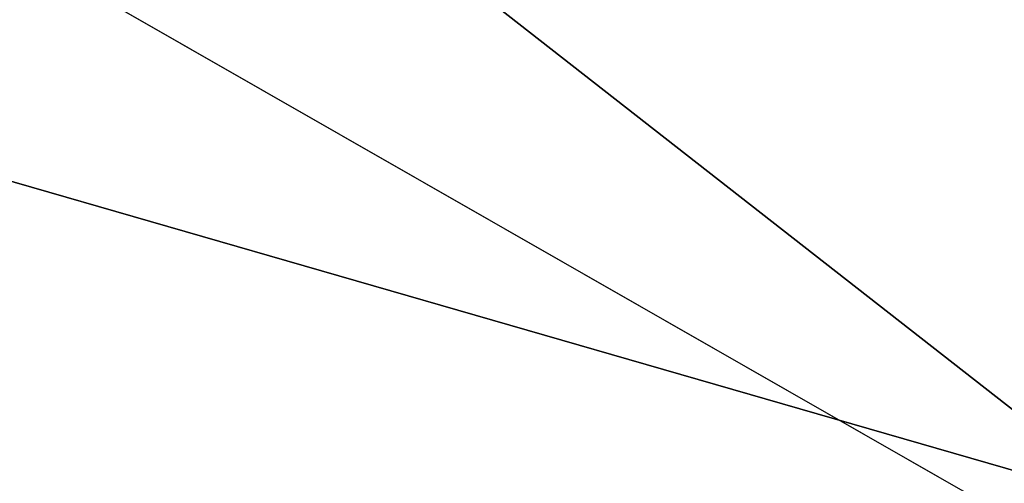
# Model space of a CAD drawing. Extents: x -252 to 252, y -10 to 1339.
# Tile 441 of 656: x 4.899 to 5.607, y 100.093 to 100.426. Entities that reach past the tile are written whole.
import ezdxf

# ---------------------------------------------------------------- set-up
doc = ezdxf.new("R2010")
doc.units = 0
doc.header["$LTSCALE"] = 52.148148
for name, color, linetype in [('112', 7, 'CONTINUOUS'), ('2788', 7, 'CONTINUOUS'), ('2789', 7, 'CONTINUOUS'), ('2808', 7, 'CONTINUOUS'), ('3663', 7, 'CONTINUOUS')]:
    doc.layers.add(name, color=color, linetype=linetype)

msp = doc.modelspace()

# ---------------------------------------------------------------- linework, layer by layer
at = {"layer": '112', "color": 7, "linetype": 'CONTINUOUS'}
for points in [[(-60, 97.03436, -8.89919), (-60, 103.5, -11), (90.15, 97.03436, -8.89919), (-60, 97.03436, -8.89919)], [(90.15, 103.5, 11), (-60, 97.03436, 8.89919), (90.15, 97.03436, 8.89919), (90.15, 103.5, 11)], [(90.15, 103.5, 11), (-60, 103.5, 11), (-60, 97.03436, 8.89919), (90.15, 103.5, 11)], [(-60, 103.5, -11), (90.15, 103.5, -11), (90.15, 97.03436, -8.89919), (-60, 103.5, -11)]]:
    msp.add_3dface(points, dxfattribs=at)
at = {"layer": '2788', "color": 7, "linetype": 'CONTINUOUS'}
for points in [[(5.03504, 101.54587, -68.5), (7.82212, 99.46474, -68.5), (2.43518, 101.01916, -68.5), (5.03504, 101.54587, -68.5)], [(2.43518, 101.01916, -68.5), (7.82212, 99.46474, -68.5), (4.88682, 99.94355, -68.5), (2.43518, 101.01916, -68.5)]]:
    msp.add_3dface(points, dxfattribs=at)
at = {"layer": '2789', "color": 7, "linetype": 'CONTINUOUS'}
msp.add_3dface([(5.99033, 99.85104, -15.5), (3.40675, 101.32929, -15.5), (-5.71762, 100.05181, -15.5), (5.99033, 99.85104, -15.5)], dxfattribs=at)
at = {"layer": '2808', "color": 7, "linetype": 'CONTINUOUS'}
for points in [[(3.41754, 101.86127, -15.63397), (6.43393, 100.14075, -15.63397), (3.5475, 102.20373, -16.00045), (3.41754, 101.86127, -15.63397)], [(3.5475, 102.20373, -16.00045), (6.43393, 100.14075, -15.63397), (6.65896, 100.42976, -16.00045), (3.5475, 102.20373, -16.00045)], [(3.40675, 101.32929, -15.5), (5.99033, 99.85104, -15.5), (3.41754, 101.86127, -15.63397), (3.40675, 101.32929, -15.5)], [(3.41754, 101.86127, -15.63397), (5.99033, 99.85104, -15.5), (6.43393, 100.14075, -15.63397), (3.41754, 101.86127, -15.63397)]]:
    msp.add_3dface(points, dxfattribs=at)
at = {"layer": '3663', "color": 7, "linetype": 'CONTINUOUS'}
for points in [[(6.5779, 100.66039, -68.4), (6.97144, 100.31421, -68.47071), (3.71467, 102.25101, -68.47071), (6.5779, 100.66039, -68.4)], [(6.97144, 100.31421, -68.47071), (5.03504, 101.54587, -68.5), (3.71467, 102.25101, -68.47071), (6.97144, 100.31421, -68.47071)], [(7.82212, 99.46474, -68.5), (5.03504, 101.54587, -68.5), (6.97144, 100.31421, -68.47071), (7.82212, 99.46474, -68.5)]]:
    msp.add_3dface(points, dxfattribs=at)

doc.saveas('drawing.dxf')
